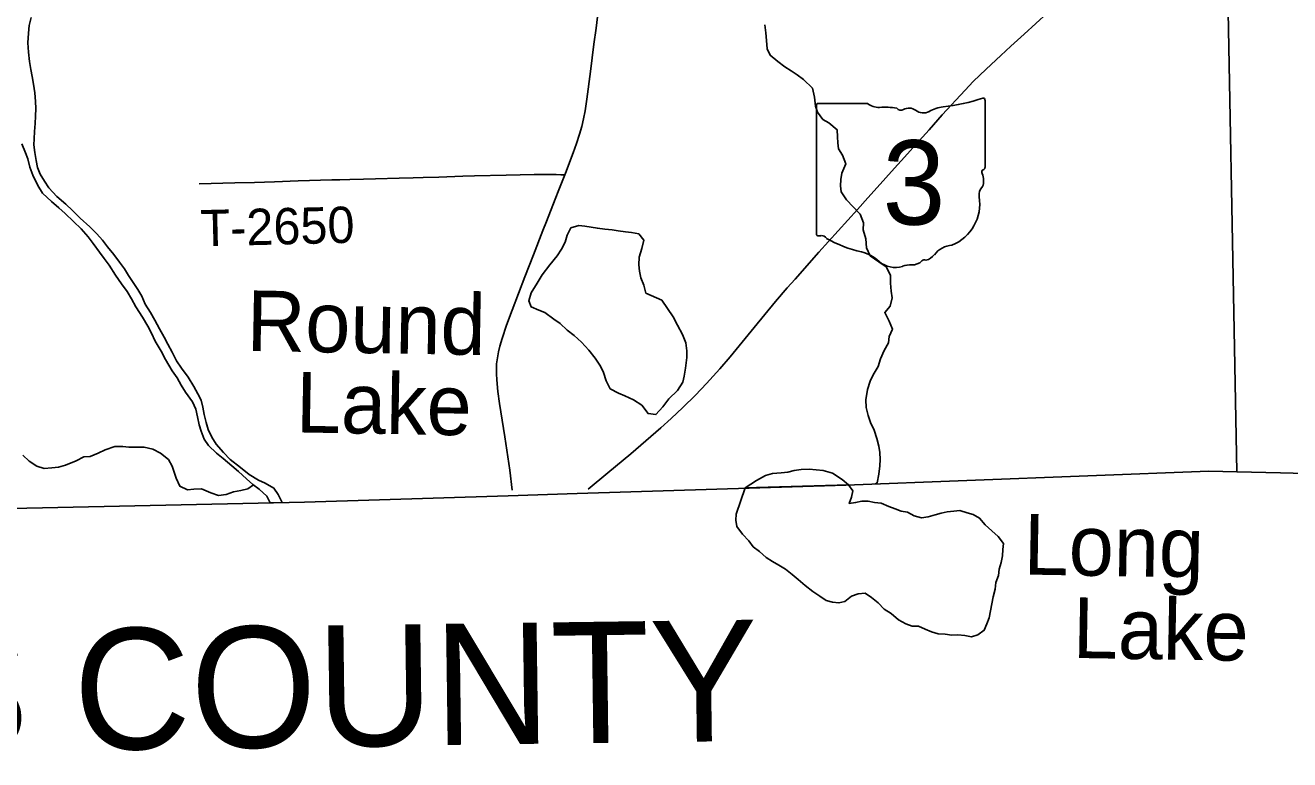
# Model space of a CAD drawing. Extents: x 1874609 to 2204689, y 815661 to 1281160.
# Drawn here: x 2062191 to 2072623, y 969829 to 975889 of the extents above; entities that cross this region are included whole.
import ezdxf

# ---------------------------------------------------------------- set-up
doc = ezdxf.new("R2010")
doc.units = 0
for name, color, linetype in [('GM_X_Adjacent_County', 7, 'Continuous'), ('GM_X_Adjacent_County_Text', 7, 'Continuous'), ('GM_X_County', 7, 'Continuous'), ('GM_X_Major_River', 7, 'Continuous'), ('GM_X_Minor_Lake', 7, 'Continuous'), ('GM_X_Minor_River', 7, 'Continuous'), ('GM_X_Minor_River_Text', 7, 'Continuous'), ('GM_X_State_Location', 7, 'Continuous'), ('GM_X_State_Route', 7, 'Continuous'), ('GM_X_State_Shield', 7, 'Continuous'), ('GM_X_Township', 7, 'Continuous'), ('GM_X_Township_Road', 7, 'Continuous'), ('GM_X_Township_Road_Text', 7, 'Continuous')]:
    doc.layers.add(name, color=color, linetype=linetype)

msp = doc.modelspace()

# ---------------------------------------------------------------- linework, layer by layer
at = {"layer": 'GM_X_Adjacent_County'}
for points in [[(2087953, 972142), (2085836, 972133), (2083320, 972078), (2082040, 972070), (2080743, 972068), (2077526, 972072), (2076899, 972093), (2074867, 972135), (2072548, 972195), (2072186, 972205), (2072091, 977317), (2072089, 977430), (2072077, 978079), (2072047, 982707), (2072013, 988008), (2071996, 990692), (2071988, 991894), (2071978, 993380), (2072065, 993379), (2072021, 996047), (2071959, 1001676)], [(2045852, 971713), (2048367, 971741), (2049264, 971751), (2053649, 971781), (2056314, 971810), (2059699, 971852), (2061567, 971891), (2064496, 971953), (2066175, 972007), (2066744, 972025), (2068961, 972095), (2071957, 972211), (2072186, 972205), (2072548, 972195), (2074867, 972135), (2076899, 972093), (2077526, 972072), (2080743, 972068), (2082040, 972070), (2083320, 972078), (2085836, 972133), (2087953, 972142)]]:
    msp.add_lwpolyline(points, dxfattribs=at)
at = {"layer": 'GM_X_County'}
msp.add_lwpolyline([(2071959, 1001676), (2072021, 996047), (2072065, 993379), (2071978, 993380), (2071988, 991894), (2071996, 990692), (2072013, 988008), (2072047, 982707), (2072077, 978079), (2072089, 977430), (2072091, 977317), (2072186, 972205), (2071957, 972211), (2068961, 972095), (2066744, 972025), (2066175, 972007), (2064496, 971953), (2061567, 971891), (2059699, 971852), (2056314, 971810), (2053649, 971781), (2049264, 971751), (2048367, 971741), (2045852, 971713)], dxfattribs=at)
at = {"layer": 'GM_X_Major_River'}
for points in [[(2064311, 971951), (2064277, 972018), (2064243, 972070), (2064171, 972112), (2064115, 972136), (2064039, 972183), (2063966, 972239), (2063882, 972307), (2063826, 972363), (2063767, 972433), (2063731, 972489), (2063701, 972553), (2063683, 972611), (2063668, 972677), (2063656, 972739), (2063642, 972795), (2063616, 972849), (2063583, 972909), (2063535, 972985), (2063479, 973061), (2063438, 973121), (2063402, 973193), (2063368, 973259), (2063338, 973315), (2063299, 973383), (2063261, 973455), (2063225, 973519), (2063180, 973589), (2063154, 973655), (2063120, 973709), (2063043, 973823), (2063009, 973879), (2062969, 973935), (2062921, 973997), (2062870, 974061), (2062828, 974117), (2062782, 974168), (2062723, 974226), (2062643, 974298), (2062581, 974362), (2062525, 974412), (2062452, 974476), (2062386, 974548), (2062350, 974604), (2062315, 974660), (2062293, 974716), (2062281, 974772), (2062269, 974838), (2062262, 974902), (2062264, 974952), (2062268, 975012), (2062272, 975080), (2062275, 975140), (2062279, 975202), (2062275, 975259), (2062271, 975333), (2062258, 975403), (2062248, 975467), (2062236, 975523), (2062226, 975591), (2062217, 975667), (2062211, 975743), (2062217, 975823), (2062224, 975888), (2062240, 975952)], [(2062162, 974911), (2062193, 974837), (2062211, 974787), (2062229, 974719), (2062253, 974651), (2062294, 974567), (2062332, 974505), (2062408, 974434), (2062467, 974384), (2062519, 974336), (2062589, 974270), (2062652, 974210), (2062710, 974144), (2062750, 974088), (2062804, 974018), (2062843, 973964), (2062883, 973910), (2062935, 973826), (2062984, 973756), (2063032, 973692), (2063068, 973633), (2063104, 973567), (2063157, 973481), (2063201, 973407), (2063233, 973349), (2063264, 973283), (2063312, 973201), (2063348, 973131), (2063403, 973039), (2063443, 972979), (2063477, 972919), (2063514, 972861), (2063572, 972781), (2063598, 972721), (2063612, 972657), (2063627, 972591), (2063641, 972539), (2063667, 972475), (2063702, 972421), (2063768, 972357), (2063824, 972313), (2063896, 972253), (2063949, 972207), (2064015, 972147), (2064069, 972101), (2064121, 972060), (2064183, 972004), (2064212, 971949)], [(2064212, 971949), (2064311, 971951)]]:
    msp.add_lwpolyline(points, dxfattribs=at)
at = {"layer": 'GM_X_Minor_Lake'}
msp.add_line((2068131, 972071), (2068982, 972098), dxfattribs=at)
for points in [[(2067312, 973679), (2067294, 973745), (2067271, 973805), (2067259, 973859), (2067253, 973911), (2067257, 973977), (2067278, 974047), (2067294, 974115), (2067252, 974167), (2067194, 974179), (2067142, 974185), (2067082, 974193), (2067032, 974201), (2066972, 974206), (2066912, 974214), (2066860, 974224), (2066809, 974232), (2066759, 974236), (2066693, 974217), (2066662, 974157), (2066646, 974099), (2066616, 974041), (2066580, 973986), (2066519, 973912), (2066457, 973830), (2066415, 973761), (2066366, 973681), (2066346, 973615), (2066366, 973565), (2066428, 973539), (2066478, 973519), (2066551, 973465), (2066603, 973427), (2066663, 973372), (2066719, 973330), (2066779, 973274), (2066842, 973208), (2066892, 973142), (2066936, 973076), (2066961, 973024), (2066985, 972954), (2067017, 972890), (2067085, 972854), (2067139, 972832), (2067208, 972799), (2067278, 972753), (2067330, 972685), (2067394, 972677), (2067450, 972741), (2067502, 972806), (2067571, 972876), (2067617, 972944), (2067627, 972995), (2067639, 973061), (2067650, 973149), (2067650, 973203), (2067640, 973269), (2067614, 973337), (2067571, 973415), (2067537, 973483), (2067491, 973553), (2067442, 973621)], [(2067442, 973621), (2067312, 973679)], [(2068982, 972098), (2068931, 972140), (2068851, 972194), (2068773, 972215), (2068717, 972221), (2068659, 972225), (2068593, 972223), (2068535, 972214), (2068483, 972202), (2068429, 972196), (2068357, 972190), (2068299, 972174), (2068223, 972133), (2068131, 972071)], [(2068982, 972098), (2069018, 972048), (2069007, 971994), (2068989, 971942), (2069041, 971950), (2069093, 971961), (2069145, 971963), (2069197, 971952), (2069253, 971946), (2069315, 971919), (2069367, 971899), (2069419, 971880), (2069471, 971872), (2069524, 971841), (2069586, 971824), (2069640, 971832), (2069697, 971850), (2069747, 971863), (2069797, 971873), (2069851, 971880), (2069903, 971884), (2069961, 971867), (2070013, 971851), (2070065, 971822), (2070112, 971766), (2070166, 971717), (2070217, 971671), (2070261, 971614), (2070257, 971562), (2070254, 971512), (2070242, 971456), (2070227, 971400), (2070221, 971348), (2070200, 971292), (2070194, 971236), (2070177, 971174), (2070165, 971114), (2070154, 971058), (2070144, 971000), (2070125, 970949), (2070103, 970897), (2070049, 970859), (2069998, 970844), (2069942, 970854), (2069886, 970859), (2069836, 970857), (2069780, 970866), (2069724, 970868), (2069669, 970883), (2069617, 970905), (2069561, 970930), (2069509, 970930), (2069457, 970949), (2069397, 970983), (2069334, 971034), (2069278, 971072), (2069228, 971123), (2069173, 971167), (2069121, 971204), (2069063, 971198), (2069007, 971179), (2068954, 971133), (2068904, 971122), (2068850, 971128), (2068798, 971143), (2068746, 971177), (2068689, 971218), (2068627, 971265), (2068569, 971315), (2068518, 971358), (2068464, 971402), (2068408, 971433), (2068355, 971463), (2068303, 971498), (2068249, 971548), (2068197, 971585), (2068160, 971635), (2068110, 971690), (2068063, 971752), (2068053, 971804), (2068056, 971856), (2068131, 972071)], [(2068131, 972071), (2068982, 972098)]]:
    msp.add_lwpolyline(points, dxfattribs=at)
at = {"layer": 'GM_X_Minor_River'}
for points in [[(2069207, 972106), (2069219, 972113), (2069233, 972185), (2069243, 972253), (2069245, 972307), (2069242, 972363), (2069234, 972416), (2069218, 972480), (2069194, 972548), (2069165, 972612), (2069145, 972668), (2069129, 972734), (2069125, 972798), (2069140, 972884), (2069162, 972952), (2069188, 973004), (2069227, 973073), (2069247, 973137), (2069277, 973205), (2069313, 973269), (2069320, 973320), (2069346, 973382), (2069318, 973448), (2069282, 973518), (2069327, 973570), (2069343, 973640), (2069335, 973694), (2069329, 973760), (2069330, 973828), (2069294, 973896), (2069234, 973938), (2069162, 973988), (2069131, 974054), (2069127, 974126), (2069105, 974200), (2069106, 974260), (2069080, 974330), (2069022, 974390), (2068968, 974450), (2068923, 974514), (2068917, 974564), (2068919, 974616), (2068927, 974669), (2068960, 974747), (2068934, 974817), (2068900, 974869), (2068896, 974919), (2068893, 974969), (2068889, 975027), (2068821, 975085), (2068771, 975113), (2068727, 975171), (2068712, 975221), (2068704, 975297), (2068686, 975369), (2068613, 975443), (2068561, 975481), (2068509, 975513), (2068457, 975546), (2068401, 975590), (2068338, 975642), (2068312, 975696), (2068308, 975764), (2068302, 975826), (2068293, 975892)], [(2064073, 972098), (2064027, 972063), (2063969, 972051), (2063909, 972039), (2063849, 972018), (2063785, 972010), (2063723, 972030), (2063645, 972064), (2063581, 972060), (2063529, 972057), (2063465, 972085), (2063437, 972151), (2063420, 972201), (2063402, 972251), (2063372, 972305), (2063306, 972359), (2063243, 972391), (2063171, 972409), (2063045, 972408), (2062995, 972414), (2062931, 972414), (2062851, 972385), (2062793, 972357), (2062727, 972331), (2062675, 972327), (2062610, 972296), (2062524, 972258), (2062466, 972244), (2062410, 972237), (2062348, 972233), (2062286, 972251), (2062223, 972293), (2062171, 972343)]]:
    msp.add_lwpolyline(points, dxfattribs=at)
at = {"layer": 'GM_X_State_Route'}
for points in [[(2066834, 972060), (2066997, 972197), (2067186, 972354), (2067434, 972568), (2067520, 972644), (2067616, 972734), (2067721, 972837), (2067812, 972932), (2067923, 973053), (2068008, 973153), (2068205, 973394), (2068382, 973610), (2068477, 973722), (2068542, 973795), (2068739, 974016), (2069057, 974368), (2069144, 974466), (2069221, 974551), (2069363, 974710), (2069446, 974802), (2069539, 974905), (2069648, 975027), (2069757, 975149), (2069945, 975355), (2070013, 975425), (2070119, 975528), (2070239, 975639), (2070323, 975717), (2070432, 975817), (2070817, 976172)], [(2066208, 972052), (2066188, 972217), (2066147, 972493), (2066105, 972768), (2066091, 972866), (2066081, 972964), (2066078, 973013), (2066078, 973047), (2066080, 973096), (2066087, 973145), (2066095, 973194), (2066107, 973242), (2066125, 973305), (2066161, 973414), (2066207, 973537), (2066260, 973675), (2066314, 973812), (2066385, 973996), (2066462, 974195), (2066492, 974271), (2066564, 974454), (2066594, 974531), (2066642, 974655), (2066647, 974668), (2066711, 974837), (2066738, 974914), (2066764, 974992), (2066782, 975055), (2066798, 975118), (2066810, 975182), (2066825, 975279), (2066855, 975507), (2066883, 975734), (2066900, 975865), (2066932, 976125)]]:
    msp.add_lwpolyline(points, dxfattribs=at)
at = {"layer": 'GM_X_State_Shield'}
for p, q in [((2068718, 975226), (2068718, 974170)), ((2069139, 975244), (2068731, 975244)), ((2070110, 974718), (2070110, 975271)), ((2070110, 974718), (2070110, 974718))]:
    msp.add_line(p, q, dxfattribs=at)
for centre, radius, start, end in [((2068734, 975229), 16.1, 98.1301, 188.1301), ((2069236, 975367), 156, 231.6195, 271.1119), ((2069288, 974651), 562, 80.4867, 94.9883), ((2069802, 974922), 297, 97.3462, 120.7689), ((2069614, 976685), 1476, 275.8445, 288.9065), ((2070094, 975273), 15.5, 351.8621, 97.738), ((2069416, 975234), 45.1, 219.7921, 297.1024), ((2069482, 975112), 93.8, 54.4667, 119.1411), ((2069603, 975279), 113, 233.8562, 294.8282), ((2070106, 974677), 24, 107.944, 210.337), ((2070093, 974716), 16.6, 289.6038, 7.7341), ((2069954, 974607), 144, 340.033, 23.6496), ((2070165, 974487), 105, 136.8065, 186.9296), ((2069697, 974416), 369, 292.3089, 8.9858), ((2068734, 974167), 16.3, 171.9584, 258.3066), ((2068736, 974275), 124, 267.339, 280.6039), ((2068762, 974109), 44.8, 29.7484, 93.2717), ((2069327, 975058), 1066, 240.4129, 257.1985), ((2069852, 973873), 202, 94.4031, 142.5768), ((2069009, 973695), 334, 47.1842, 75.836), ((2069596, 974067), 119, 282.8732, 323.2771), ((2069370, 974103), 212, 230.7004, 286.2918), ((2069492, 973738), 174, 85.6951, 111.2099), ((2069508, 974024), 113, 268.777, 315.5493), ((2069610, 973922), 31.8, 65.7517, 132.6484)]:
    msp.add_arc(centre, radius, start, end, dxfattribs=at)
at = {"layer": 'GM_X_Township'}
msp.add_lwpolyline([(2072013, 988008), (2072047, 982707), (2072077, 978079), (2072089, 977430), (2072091, 977317), (2072186, 972205), (2071957, 972211), (2068961, 972095), (2066744, 972025), (2066175, 972007), (2064496, 971953), (2061567, 971891), (2059699, 971852), (2056314, 971810), (2053649, 971781), (2049264, 971751), (2048367, 971741), (2045852, 971713)], dxfattribs=at)
at = {"layer": 'GM_X_Township_Road'}
msp.add_lwpolyline([(2063625, 974582), (2063919, 974588), (2064083, 974593), (2064165, 974595), (2064247, 974598), (2064443, 974605), (2064721, 974613), (2064786, 974615), (2064868, 974617), (2064982, 974620), (2065080, 974623), (2065277, 974627), (2065391, 974631), (2065473, 974633), (2065604, 974637), (2065800, 974644), (2065898, 974647), (2066160, 974652), (2066274, 974655), (2066389, 974658), (2066503, 974659), (2066552, 974658), (2066572, 974657), (2066610, 974656), (2066642, 974655)], dxfattribs=at)

# ---------------------------------------------------------------- texts
at = {"layer": 'GM_X_Adjacent_County_Text'}
msp.add_text('HOLMES COUNTY', height=1000, rotation=0.7747, dxfattribs=at).set_placement((2056577, 969827))
at = {"layer": 'GM_X_Minor_River_Text'}
for s, rotation, p in [('Round', 358.9928, (2064015, 973202)), ('Lake', 358.9928, (2064421, 972530)), ('Long', 358.9929, (2070425, 971357)), ('Lake', 358.9929, (2070831, 970669))]:
    msp.add_text(s, height=500.1, rotation=rotation, dxfattribs=at).set_placement(p)
at = {"layer": 'GM_X_State_Location'}
for s in ['s', 'r']:
    msp.add_text(s, height=1, dxfattribs=at).set_placement((2069398, 974628))
msp.add_text('3', height=1, rotation=0, dxfattribs=at).set_placement((2069247, 974555))
at = {"layer": 'GM_X_State_Shield'}
msp.add_text('3', height=696, dxfattribs=at).set_placement((2069264, 974244))
at = {"layer": 'GM_X_Township_Road_Text'}
msp.add_text('T-2650', height=300, rotation=1.4034, dxfattribs=at).set_placement((2063640, 974064))

doc.saveas('drawing.dxf')
